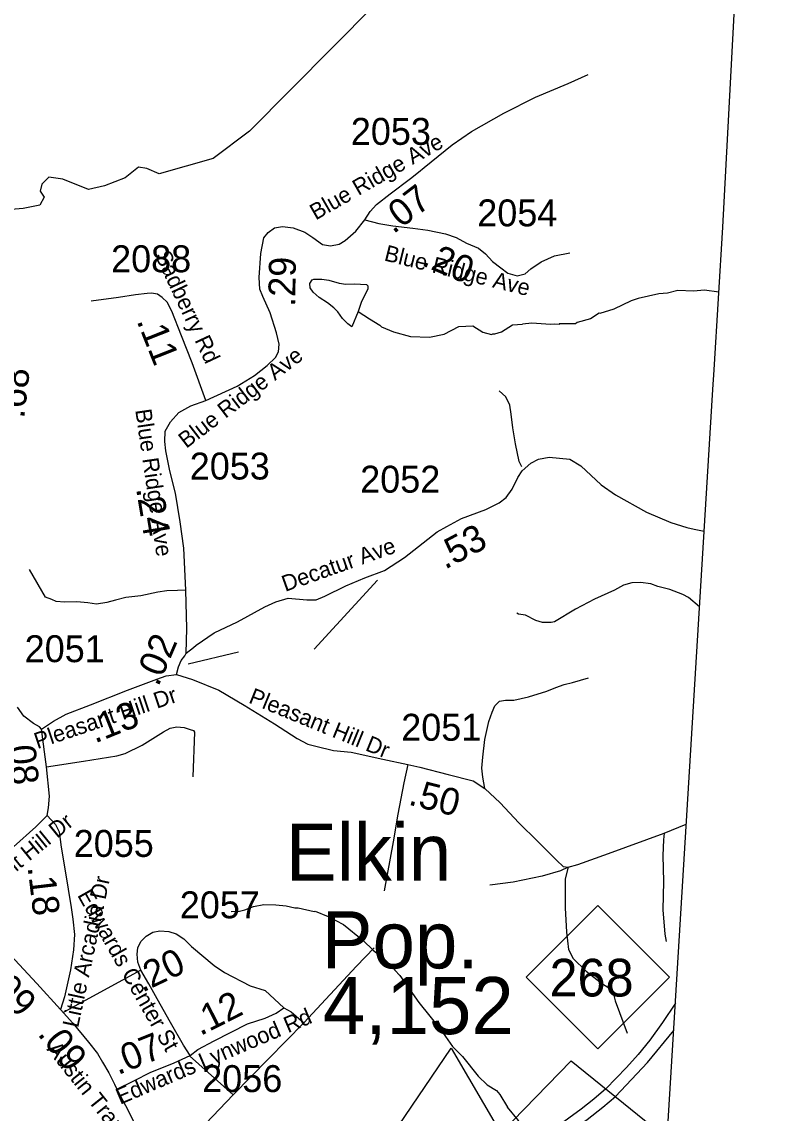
# Model space of a CAD drawing. Extents: x 1248089 to 1457196, y 820910 to 988753.
# Drawn here: x 1444960 to 1448441, y 916714 to 921780 of the extents above; entities that cross this region are included whole.
import ezdxf

# ---------------------------------------------------------------- set-up
doc = ezdxf.new("R2010")
doc.units = 0
for name, color, linetype in [('Exist Boundary Political City Limit New', 7, 'Continuous'), ('Exist Boundary Political CountyLine', 7, 'Continuous'), ('Exist Civil Demographics City Label', 7, 'Continuous'), ('Exist Hydrographic Creek Single Shore', 7, 'Continuous'), ('Exist Hydrographic Misc Water Feature', 7, 'Continuous'), ('Exist Road Non-System Type 51', 7, 'Continuous'), ('Exist Road Primary NC Divided Attributed', 7, 'Continuous'), ('Exist Road Primary NC Shield CELL', 7, 'Continuous'), ('Exist Road Primary NC Shield Number Label', 7, 'Continuous'), ('Exist Road Secondary Type 51 Attributed', 7, 'Continuous'), ('Exist Road Secondary Type 51 Label', 7, 'Continuous'), ('Map Preparation Boundary City Limit Buffer Line', 7, 'Continuous'), ('Prop GRAU CAT1 Cell', 7, 'Continuous'), ('Prop Lane Lines', 7, 'Continuous')]:
    doc.layers.add(name, color=color, linetype=linetype)

msp = doc.modelspace()

# ---------------------------------------------------------------- linework, layer by layer
at = {"layer": 'Exist Boundary Political City Limit New'}
msp.add_lwpolyline([(1446468.5, 916299.4), (1446953.8, 917015), (1447184.8, 916620.4), (1447511.5, 916957.4), (1447957.3, 916596.6)], dxfattribs=at)
at = {"layer": 'Exist Boundary Political CountyLine'}
msp.add_lwpolyline([(1447562.3, 910136.3), (1448169.8, 920072.4), (1448175.8, 920163.7), (1448215.8, 920826.8), (1448308.7, 922572.4), (1448397.7, 923956.4), (1448469.7, 925055.5), (1448578.7, 927572.5), (1448601.7, 928224.6), (1448649.7, 929285.2)], dxfattribs=at)
at = {"layer": 'Exist Hydrographic Creek Single Shore'}
msp.add_lwpolyline([(1447559.2, 922219.9), (1446925.7, 922071.6), (1446596.7, 921855.1), (1446017.8, 921272.6), (1445848.7, 921144.7), (1445597.7, 921074.2), (1445541.6, 921099.3), (1445502.1, 921104.8), (1445440.8, 921055.7), (1445344.1, 921018.9), (1445270.5, 921001.2), (1445150.6, 921050.2), (1445085.3, 921058.4), (1445053.9, 921025.7), (1445045.8, 920994.3), (1445064.8, 920965.7), (1445043.7, 920929.3), (1444966, 920913), (1444854.3, 920903.5), (1444772.6, 920945.3)], dxfattribs=at)
at = {"layer": 'Exist Hydrographic Misc Water Feature'}
for points in [[(1446523, 920435.8), (1446493.2, 920364.8), (1446474.7, 920378.4), (1446449.2, 920402.9), (1446427.7, 920433.4), (1446410, 920451.7), (1446380.5, 920476.2), (1446340.9, 920500.9), (1446313.4, 920525.5), (1446299.7, 920545.8), (1446298, 920565.7), (1446308.3, 920581.6), (1446316.3, 920585.4), (1446354.4, 920584.8), (1446386.3, 920580.2), (1446434, 920567.3), (1446465.9, 920562.8), (1446506, 920564), (1446561.9, 920561), (1446567.8, 920554.9), (1446567.6, 920540.8), (1446536.5, 920477.4), (1446523, 920435.8)], [(1448197.6, 920525.7), (1448131.1, 920533.6), (1448079.5, 920530.2), (1448007.1, 920532), (1447958.9, 920520.9), (1447918.9, 920517.7), (1447822.5, 920495.6), (1447790.2, 920484.2), (1447709.6, 920445.8), (1447645.6, 920425.4), (1447641.3, 920427.1), (1447600.8, 920400.6), (1447539, 920383.5), (1447532.4, 920378.3), (1447456.4, 920378.2), (1447456.3, 920374.3), (1447432.4, 920376.8), (1447416.3, 920374.4), (1447328.5, 920380.5), (1447285.1, 920376.4)], [(1446523, 920435.8), (1446575.1, 920400.7), (1446622.7, 920371.8), (1446630.5, 920363.7), (1446686.1, 920340.6), (1446765.7, 920319.2), (1446853.7, 920315.6), (1446922, 920330.3), (1446990.5, 920365.1), (1447054.5, 920368), (1447102.1, 920339.1), (1447141.9, 920328.3), (1447147.9, 920332.2), (1447158, 920332.1), (1447188.1, 920341.5), (1447238.7, 920372.6), (1447285.1, 920376.4)], [(1448108.1, 919063.6), (1448056.4, 919107.5), (1448030.8, 919120.9), (1447969.6, 919144.8), (1447913.9, 919158), (1447882.1, 919170.6), (1447834.2, 919177.4), (1447794.2, 919176.2), (1447754.1, 919165), (1447713.6, 919141.8), (1447620.9, 919099.6), (1447532, 919053.4), (1447435, 918995.3), (1447418.9, 918991.6), (1447378.9, 918992.3), (1447347.1, 919000.9), (1447299.6, 919025.8), (1447267.7, 919030.4), (1447259.8, 919034.6)], [(1445932.5, 917650), (1445971.5, 917652.2), (1445995.6, 917657.8), (1446035.9, 917673.1), (1446084, 917682.2), (1446140, 917681.2), (1446188, 917676.3), (1446227.7, 917667.5), (1446243.7, 917667.2), (1446317.5, 917650.3), (1446323.5, 917651.7), (1446383.5, 917626.7), (1446454.4, 917589.4), (1446545.2, 917515.7), (1446592.3, 917470.8), (1446647.6, 917425.8), (1446686.9, 917387), (1446692.7, 917377), (1446716.3, 917352.5), (1446804.1, 917227.3), (1446906, 917101), (1446960.6, 917023.9), (1447007.8, 916977), (1447080.1, 916885.7), (1447121.6, 916845.4), (1447165, 916818.5), (1447180.6, 916800.1), (1447216.5, 916741.2)], [(1447940, 916314.7), (1447876.5, 916298.5), (1447836.5, 916295.2), (1447800.4, 916311.4), (1447776.4, 916311.8), (1447750.4, 916329.9), (1447716.7, 916354.4), (1447600.3, 916388.2), (1447554.4, 916406.6), (1447508.4, 916449.5), (1447462.5, 916492.4), (1447413.4, 916535.3), (1447373.6, 916569), (1447333.8, 916584.4), (1447309.3, 916599.7), (1447297, 916621.1), (1447266.4, 916679.4), (1447216.5, 916741.2)]]:
    msp.add_lwpolyline(points, dxfattribs=at)
at = {"layer": 'Exist Road Non-System Type 51'}
for p, q in [((1445512.4, 917377), (1445152.7, 917181.9)), ((1446270.7, 917133), (1445942.3, 916798.5)), ((1445942.3, 916798.5), (1445739, 916980.4)), ((1445942.3, 916798.5), (1445639.3, 916483.6))]:
    msp.add_line(p, q, dxfattribs=at)
for points in [[(1446829, 921103), (1446959.1, 921208.3), (1447049, 921271.3), (1447198.7, 921355.2), (1447345.5, 921430.1), (1447498.2, 921493.1), (1447591, 921535)], [(1445541.8, 920518.6), (1445488.8, 920512.6), (1445409.4, 920500.7), (1445282.4, 920482.8)], [(1447282.3, 919713.6), (1447270.4, 919738.8), (1447252.5, 919820.2), (1447240.6, 919895.7), (1447232.7, 919959.3), (1447226.7, 920001), (1447208.9, 920038.8), (1447177.1, 920066.6)], [(1445721.9, 919141.1), (1445683.6, 919139.6), (1445634.6, 919138), (1445592.4, 919132.9), (1445513.1, 919116), (1445443.9, 919107.6), (1445395, 919095.7), (1445354.5, 919083.9), (1445307.2, 919077.2), (1445266.7, 919082.2), (1445216.1, 919087.3), (1445158.7, 919085.6), (1445119.9, 919089), (1445099.7, 919099.1), (1445071, 919109.2), (1444996.7, 919237.6)], [(1447110.8, 918221), (1447101.3, 918273.2), (1447097.3, 918314.9), (1447101.3, 918366.6), (1447111.2, 918448), (1447129.1, 918531.5), (1447145, 918575.2), (1447156.9, 918605), (1447178.7, 918626.8), (1447206.5, 918630.8), (1447246.2, 918630.8), (1447313.7, 918646.7), (1447399.1, 918672.5), (1447440.8, 918690.4), (1447478.5, 918704.3), (1447518.2, 918712.3), (1447591.7, 918734.1)], [(1445075.7, 918321.1), (1445247.1, 918348.2), (1445402.2, 918373.3), (1445439.9, 918383.8), (1445519.5, 918421.6), (1445618.1, 918484.5), (1445649.5, 918501.3), (1445680.9, 918507.6), (1445714.5, 918503.4), (1445741.7, 918495), (1445758.5, 918490.8), (1445762.7, 918482.4), (1445754.3, 918274.8)], [(1446752.7, 918332.8), (1446734.8, 918247.4), (1446707, 918102.3), (1446685.2, 917973.2), (1446643.5, 917745.6)], [(1447943.8, 918014.4), (1447940.3, 917983.1), (1447937.2, 917909.5), (1447940.3, 917790), (1447937.2, 917658.2), (1447946.4, 917544.7), (1447952.8, 917510.1)], [(1447497.3, 917856.4), (1447462.4, 917839), (1447376.6, 917814.5), (1447241.8, 917786.9), (1447134.6, 917771.6)], [(1447497.3, 917856.4), (1447483.8, 917802.2), (1447483.8, 917667.4), (1447490, 917553.9), (1447499.2, 917474.2), (1447520.6, 917431.3), (1447581.9, 917373.1), (1447652.3, 917317.9), (1447704.4, 917284.2), (1447716.6, 917235.1), (1447772.4, 917085.3)], [(1446270.7, 917133), (1446515, 917397), (1446596.7, 917480.8)], [(1445901.1, 917366.2), (1446020.2, 917304.4), (1446090, 917283.4)], [(1446176.9, 917203.3), (1446212, 917183.8), (1446270.7, 917133)]]:
    msp.add_lwpolyline(points, dxfattribs=at)
at = {"layer": 'Exist Road Primary NC Divided Attributed'}
for points in [[(1447995.6, 917223.8), (1447935.9, 917134.7), (1447877.5, 917052.8), (1447823.3, 916986.9), (1447768.1, 916925.3), (1447672.7, 916827)], [(1447717.4, 916790.8), (1447792.5, 916870), (1447866.9, 916949.7), (1447987.9, 917097.8)], [(1447672.7, 916827), (1447617, 916779.2), (1447558.1, 916732.4), (1447443.5, 916649), (1447198.2, 916497), (1446822.3, 916278.8), (1446583.3, 916130.5), (1446289.6, 915961.6)], [(1446350.8, 915918.6), (1446620.7, 916078.2), (1446871.5, 916235.5), (1447226.3, 916449.1), (1447473.8, 916605.3), (1447586, 916684.6), (1447658.2, 916742), (1447717.4, 916790.8)]]:
    msp.add_lwpolyline(points, dxfattribs=at)
at = {"layer": 'Exist Road Primary NC Shield CELL'}
msp.add_lwpolyline([(1447302.1, 917345.2), (1447635.1, 917678.2), (1447968.1, 917345.2), (1447635.1, 917012.2)], close=True, dxfattribs=at)
at = {"layer": 'Exist Road Secondary Type 51 Attributed'}
for points in [[(1446553.6, 920860.5), (1446578, 920898.7), (1446608.3, 920931.8), (1446671.7, 920981.5), (1446765.5, 921053.3), (1446803, 921082.1), (1446829, 921103)], [(1445815, 920022), (1445960.6, 920089), (1446041.7, 920138.7), (1446100.1, 920185.3), (1446137.9, 920222.1), (1446153.1, 920248), (1446155.2, 920283.8), (1446143.3, 920336.8), (1446113.1, 920429), (1446079.6, 920504.8), (1446066.6, 920539.4), (1446063.3, 920593.5), (1446069.8, 920705), (1446083.9, 920777.5), (1446104.4, 920801.3), (1446133.6, 920822.9), (1446170.4, 920829.4), (1446220.1, 920822.9), (1446275.3, 920803.5), (1446312, 920778.6), (1446356.8, 920746.9), (1446393.6, 920740.4), (1446433.6, 920748), (1446462.8, 920765.3), (1446511.4, 920808.6), (1446553.6, 920860.5)], [(1446553.6, 920860.5), (1446619.1, 920843.3), (1446684, 920832.5), (1446777, 920821.7), (1446846.2, 920813), (1446928.3, 920795.7), (1446978.1, 920778.4), (1447025.7, 920752.4), (1447081.9, 920728.6), (1447114.3, 920702.6), (1447146.8, 920668), (1447185.7, 920637.7), (1447218.1, 920613.9), (1447261.4, 920600.9), (1447298.1, 920609.6), (1447324.1, 920633.4), (1447371.7, 920665.8), (1447434.4, 920694), (1447505.9, 920707.5)], [(1445815, 920022), (1445752.3, 920197.3), (1445702.5, 920322.8), (1445657.1, 920437.5), (1445635.5, 920478.6), (1445611.7, 920500.3), (1445590.1, 920515.4), (1445562, 920519.8), (1445541.8, 920518.6)], [(1445724.2, 918848.9), (1445727.3, 918963.6), (1445721.9, 919141.1), (1445713.4, 919335.9), (1445696.1, 919459.3), (1445674.4, 919591.3), (1445648.5, 919695.2), (1445629, 919788.8), (1445624.7, 919832.1), (1445626.9, 919879.7), (1445650.7, 919923), (1445689.6, 919966.3), (1445745.8, 919996.6), (1445815, 920022)], [(1445724.2, 918848.9), (1445757.2, 918876), (1445769.6, 918886.6), (1445853.4, 918942.9), (1445962.6, 918994.9), (1446088.8, 919063.9), (1446139.7, 919087.2), (1446198.1, 919104.2), (1446283.4, 919097.4), (1446326.8, 919097.4), (1446367.1, 919114.3), (1446465.8, 919161), (1446553.8, 919199.2), (1446645, 919233.2), (1446738.3, 919293.7), (1446889.4, 919411.7), (1446934.2, 919437.6), (1447002.1, 919473.7), (1447116.1, 919515.7), (1447177.6, 919546.4), (1447209.4, 919571.9), (1447238, 919610.1), (1447263.5, 919664.2), (1447283.6, 919696.1), (1447323.9, 919731.1), (1447360, 919750.2), (1447409.8, 919758.7), (1447505.2, 919749.1), (1447557.2, 919718.4), (1447651.6, 919631.3), (1447717.7, 919583.9), (1447861.9, 919503.3), (1447975.4, 919455.5), (1448049.6, 919433.2), (1448083.6, 919424.7), (1448129.6, 919414.9)], [(1445678.6, 918749.5), (1445688.3, 918785.4), (1445700.7, 918814.4), (1445717.2, 918836.5), (1445724.2, 918848.9)], [(1445052.4, 918496.9), (1445108.1, 918533.2), (1445166.5, 918565.7), (1445278.9, 918609), (1445451.9, 918678.2), (1445588.2, 918728), (1445630.3, 918744), (1445678.6, 918749.5)], [(1445678.6, 918749.5), (1445753.4, 918726.5), (1445874.9, 918677.5), (1445992.3, 918607.6), (1446133.5, 918520.9), (1446239.7, 918453.8), (1446288.6, 918427.2), (1446326.3, 918417.4), (1446408.7, 918397.8), (1446489.8, 918389.4), (1446637.1, 918356.6), (1446752.7, 918332.8), (1446809, 918320.3), (1446940.3, 918286.7), (1447056.3, 918257.3), (1447110.8, 918221), (1447182.1, 918153.9), (1447268.1, 918061.9), (1447357.5, 917975.2), (1447445.6, 917887.1), (1447474.9, 917859.1), (1447497.3, 917856.4), (1447543.4, 917868.9), (1447684.5, 917919.3), (1447943.8, 918014.4), (1448046.4, 918055.1)], [(1445052.4, 918496.9), (1445042.6, 918506.6), (1445014.5, 918522.9), (1444970.3, 918556.1), (1444941.1, 918598.3)], [(1445077.8, 918096), (1445084.3, 918130.7), (1445088.6, 918184.8), (1445075.7, 918321.1), (1445052.4, 918496.9)], [(1444651.9, 917715.7), (1444669.2, 917733), (1444716.8, 917778.5), (1444824.9, 917869.4), (1444922.3, 917949.5), (1445026, 918042.5), (1445077.8, 918096)], [(1445077.8, 918096), (1445116.8, 918054.1), (1445134.1, 918019.5), (1445142.7, 917948), (1445160, 917848.5), (1445175.2, 917753.2), (1445190.3, 917668.8), (1445196.8, 917614.7), (1445205.4, 917543.3), (1445201.1, 917471.9), (1445186, 917378.8), (1445157.9, 917253.3), (1445140.6, 917194.8)], [(1444805.4, 917549.8), (1444928.6, 917426.4), (1445030.3, 917316), (1445140.6, 917194.8)], [(1445742.2, 916982.2), (1445711, 917029.2), (1445650.3, 917135.5), (1445589.6, 917244.5), (1445551, 917313.5), (1445512.4, 917377), (1445498.6, 917414.3), (1445495.9, 917451.6), (1445498.6, 917480.6), (1445513.8, 917510.9), (1445538.6, 917535.8), (1445569, 917553.7), (1445600.7, 917560.6), (1445643.4, 917556.5), (1445677.9, 917546.8), (1445712.4, 917523.3), (1445748.2, 917487.5), (1445854.2, 917399.3), (1445901.1, 917366.2)], [(1445742.2, 916982.2), (1445778.5, 917009.4), (1445853, 917049.5), (1446008.8, 917128.1), (1446090.2, 917154.4), (1446141.2, 917177.8), (1446176.9, 917203.3), (1446090, 917283.4)], [(1445140.6, 917194.8), (1445197.1, 917132.1), (1445270.2, 917043.8), (1445311.6, 916991.3), (1445335.1, 916951.3), (1445364, 916901.6), (1445391.6, 916847.8), (1445401.3, 916825.7)], [(1445401.3, 916825.7), (1445483.7, 916865.7), (1445556.8, 916903), (1445668.5, 916947.1), (1445742.2, 916982.2)], [(1445401.3, 916825.7), (1445455.3, 916723.4), (1445496.5, 916641.9), (1445542, 916580.9), (1445592.7, 916517.8), (1445643.9, 916475.1), (1445765.1, 916372.9), (1445865.6, 916288.6), (1446016.8, 916162.5), (1446088.1, 916105.8), (1446289.6, 915961.6)]]:
    msp.add_lwpolyline(points, dxfattribs=at)
at = {"layer": 'Exist Road Secondary Type 51 Label'}
for points in [[(1446317.5, 918867.1), (1446611.6, 919187.4)], [(1445967.2, 918854.1), (1445733.6, 918797.8)]]:
    msp.add_lwpolyline(points, dxfattribs=at)
at = {"layer": 'Map Preparation Boundary City Limit Buffer Line'}
msp.add_lwpolyline([(1446468.5, 916299.4), (1446953.8, 917015), (1447184.8, 916620.4), (1447511.5, 916957.4), (1447957.3, 916596.6)], dxfattribs=at)

# ---------------------------------------------------------------- texts
at = {"layer": 'Exist Civil Demographics City Label'}
for s, p in [('Elkin', (1446186.7, 917792.7)), ('Pop. ', (1446352.8, 917385.9)), ('4,152', (1446358.4, 917080.9))]:
    msp.add_text(s, height=265, dxfattribs=at).set_placement(p)
at = {"layer": 'Exist Road Primary NC Shield Number Label'}
msp.add_text('268', height=175, dxfattribs=at).set_placement((1447411.3, 917255.5))
at = {"layer": 'Exist Road Secondary Type 51 Label'}
for s, rotation, p in [('Blue Ridge Ave', 29.8129, (1446325.3, 920857.4)), ('Sadberry Rd', 295.0686, (1445577.3, 920696.5)), ('Blue Ridge Ave', 346.0852, (1446639.4, 920672.7)), ('Blue Ridge Ave', 37.4164, (1445724.2, 919797.3)), ('Blue Ridge Ave', 278.2797, (1445487, 919977.9)), ('Decatur Ave', 19.5074, (1446183.6, 919133.5)), ('Pleasant Hill Dr', 337.8079, (1446009.6, 918620.5)), ('Pleasant Hill Dr', 18.6513, (1445032.7, 918403.7)), ('Pleasant Hill Dr', 39.1385, (1444669.8, 917617.6)), ('Little Arcadia Dr', 77.955, (1445221.8, 917107.4)), ('Edwards Center St', 299.4793, (1445216.3, 917726.2)), ('Edwards Lynwood Rd', 23.0803, (1445417, 916752.4)), ('Austin Traphill Rd', 308.5634, (1445073.5, 917009.5))]:
    msp.add_text(s, height=75, rotation=rotation, dxfattribs=at).set_placement(p)
at = {"layer": 'Prop GRAU CAT1 Cell'}
for s, rotation, p in [('.07', 37.4288, (1446685.8, 920792.5)), ('.20', 337.0505, (1446811.8, 920651.6)), ('.29', 89.0313, (1446229.6, 920455.9)), ('.11', 291.6142, (1445492.6, 920392.1)), ('.68', 83.3731, (1444971.1, 919936.1)), ('.24', 279.3021, (1445490.6, 919613.5)), ('.53', 27.999, (1446925.8, 919235.8)), ('.02', 66.8194, (1445593.9, 918690.1)), ('.13', 21.8182, (1445299.7, 918429.6)), ('.08', 275.4357, (1444894.6, 918464.5)), ('.50', 345.6662, (1446751.2, 918147.2)), ('.18', 276.8365, (1444987.1, 917855.5)), ('.20', 25.4834, (1445519.7, 917272.4)), ('.09', 312.6383, (1444789.6, 917323.1)), ('.12', 26.7873, (1445789.1, 917070.9)), ('.09', 308.266, (1445030.4, 917080.3)), ('.07', 21.5741, (1445406.5, 916890))]:
    msp.add_text(s, height=125, rotation=rotation, dxfattribs=at).set_placement(p)
at = {"layer": 'Prop Lane Lines'}
for s, p in [('2053', (1446488.4, 921208.8)), ('2054', (1447075.7, 920830.5)), ('2088', (1445375.1, 920617.5)), ('2053', (1445740.3, 919655.3)), ('2052', (1446532, 919594.3)), ('2051', (1444973.7, 918807.4)), ('2051', (1446722.5, 918442.7)), ('2055', (1445201.4, 917903.5)), ('2057', (1445694, 917618.5)), ('2056', (1445798.2, 916811.8))]:
    msp.add_text(s, height=125, dxfattribs=at).set_placement(p)

doc.saveas('drawing.dxf')
